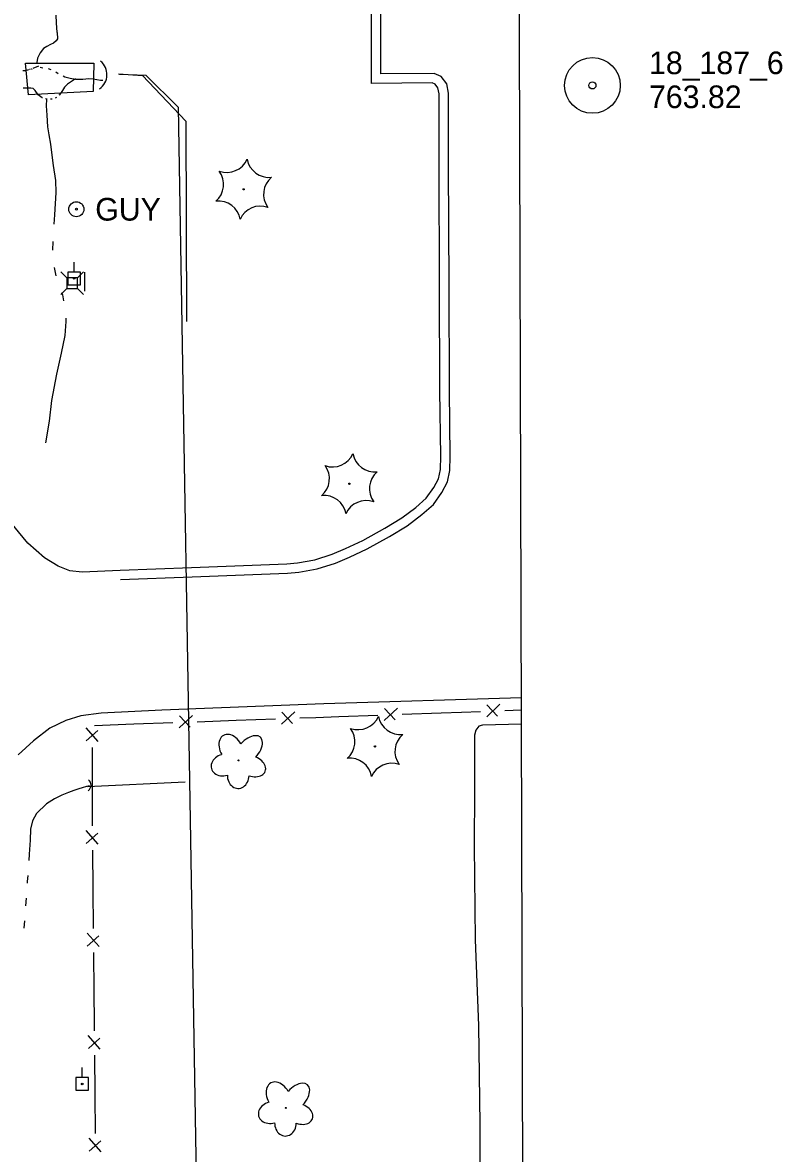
# Model space of a CAD drawing. Extents: x 589250 to 1188077, y 162953 to 363065.
# Drawn here: x 594185.7 to 594387, y 179568.5 to 179868.2 of the extents above; entities that cross this region are included whole.
import ezdxf

# ---------------------------------------------------------------- set-up
doc = ezdxf.new("R2010")
doc.units = 0
for name, color, linetype in [('E_DRN', 7, 'Continuous'), ('E_DRN_Pipe', 7, 'Continuous'), ('E_DRN_RipRap', 7, 'Continuous'), ('E_DRN_SS_UG', 7, 'Continuous'), ('E_DWY', 7, 'Continuous'), ('E_FEN_P', 7, 'Continuous'), ('E_LAND_Vegetation', 7, 'Continuous'), ('E_MAP_Limits', 7, 'Continuous'), ('E_MAP_PassPoints', 7, 'Continuous'), ('E_UTL_AG_Bold', 7, 'Continuous'), ('E_UTL_EGuyWire', 7, 'Continuous'), ('E_UTL_EPowerPole', 7, 'Continuous'), ('E_WTR_FlowLine', 7, 'Continuous')]:
    doc.layers.add(name, color=color, linetype=linetype)

msp = doc.modelspace()

# ---------------------------------------------------------------- linework, layer by layer
at = {"layer": 'E_DRN'}
for centre, radius, start, end in [((594203.46, 179854.39), 4.55, 304.7672, 51.0274), ((594201.99, 179666.07), 1.81, 305.4338, 51.694)]:
    msp.add_arc(centre, radius, start, end, dxfattribs=at)
at = {"layer": 'E_DRN_Pipe'}
msp.add_lwpolyline([(594211.33, 179854.52), (594218.35, 179854.27), (594226.84, 179845.79), (594234.81, 179373.28)], dxfattribs=at)
msp.add_lwpolyline([(594211.33, 179854.52), (594218.35, 179854.27), (594226.84, 179845.79), (594234.81, 179373.28)], dxfattribs=at)
at = {"layer": 'E_DRN_RipRap'}
msp.add_lwpolyline([(594186.43, 179857.44), (594204.49, 179857.44), (594204.38, 179849.89), (594187.21, 179849.07)], close=True, dxfattribs=at)
at = {"layer": 'E_DRN_SS_UG'}
msp.add_line((594202.89, 179665.73), (594228.72, 179666.98), dxfattribs=at)
msp.add_lwpolyline([(594211.04, 179854.59), (594217.4, 179854.15), (594228.91, 179842.05), (594229.11, 179788.95)], dxfattribs=at)
at = {"layer": 'E_DWY'}
for p, q in [((594278.11, 179861.64), (594278.13, 179892.22)), ((594280.61, 179861.64), (594280.63, 179892.21)), ((594278.09, 179852.06), (594278.11, 179861.64)), ((594280.6, 179854.58), (594280.61, 179861.63)), ((594294.19, 179852.19), (594278.09, 179852.06)), ((594294.7, 179854.7), (594280.6, 179854.58)), ((594294.95, 179851.86), (594294.19, 179852.19)), ((594296.54, 179853.89), (594294.7, 179854.7)), ((594295.71, 179850.87), (594294.95, 179851.86)), ((594298.05, 179851.93), (594296.54, 179853.89)), ((594298.53, 179849.51), (594298.05, 179851.93)), ((594296.03, 179849.27), (594295.71, 179850.87)), ((594296.03, 179830.19), (594296.03, 179849.27)), ((594298.53, 179830.19), (594298.53, 179849.51)), ((594296.15, 179798.54), (594296.03, 179830.19)), ((594298.65, 179798.55), (594298.53, 179830.19)), ((594296.26, 179770.61), (594296.15, 179798.54)), ((594298.76, 179770.63), (594298.65, 179798.55)), ((594296.49, 179753.24), (594296.26, 179770.61)), ((594298.99, 179753.21), (594298.76, 179770.63)), ((594296.36, 179749.74), (594296.49, 179753.24)), ((594298.85, 179749.44), (594298.99, 179753.21)), ((594294.62, 179744.91), (594295.84, 179747.27)), ((594295.84, 179747.27), (594296.36, 179749.74)), ((594298.21, 179746.42), (594298.85, 179749.44)), ((594292.64, 179742.15), (594294.62, 179744.91)), ((594296.76, 179743.6), (594298.21, 179746.42)), ((594289.9, 179739.69), (594292.64, 179742.15)), ((594294.51, 179740.47), (594296.76, 179743.6)), ((594286.13, 179736.87), (594289.9, 179739.69)), ((594291.48, 179737.76), (594294.51, 179740.47)), ((594187.07, 179730.23), (594181.27, 179737.16)), ((594281.64, 179734.13), (594286.13, 179736.87)), ((594287.53, 179734.8), (594291.48, 179737.76)), ((594275.79, 179730.88), (594281.64, 179734.13)), ((594276.93, 179728.66), (594282.89, 179731.97)), ((594282.89, 179731.97), (594287.53, 179734.8)), ((594191.45, 179726.35), (594187.07, 179730.23)), ((594271.26, 179728.76), (594275.79, 179730.88)), ((594195.03, 179724.08), (594191.45, 179726.35)), ((594263.09, 179725.82), (594267.69, 179727.29)), ((594267.69, 179727.29), (594271.26, 179728.76)), ((594268.55, 179724.94), (594272.27, 179726.47)), ((594272.27, 179726.47), (594276.93, 179728.66)), ((594198.16, 179722.87), (594195.03, 179724.08)), ((594201.47, 179722.51), (594198.16, 179722.87)), ((594211.52, 179722.94), (594201.47, 179722.51)), ((594211.51, 179723.04), (594230.45, 179723.77)), ((594230.45, 179723.77), (594255.66, 179724.73)), ((594255.66, 179724.73), (594258.5, 179725.01)), ((594258.5, 179725.01), (594263.09, 179725.82)), ((594258.84, 179722.53), (594263.69, 179723.39)), ((594263.69, 179723.39), (594268.55, 179724.94)), ((594211.61, 179720.54), (594230.55, 179721.28)), ((594230.55, 179721.28), (594255.83, 179722.23)), ((594255.83, 179722.23), (594258.84, 179722.53)), ((594265.47, 179687.63), (594222.56, 179685.89)), ((594317.87, 179689.22), (594265.47, 179687.63)), ((594201.11, 179684.44), (594197.1, 179683.23)), ((594206.46, 179685.18), (594201.11, 179684.44)), ((594222.56, 179685.89), (594206.46, 179685.18)), ((594192.86, 179681.14), (594188.54, 179677.81)), ((594197.1, 179683.23), (594192.86, 179681.14)), ((594306.54, 179681.66), (594305.77, 179680.66)), ((594307.51, 179681.99), (594306.54, 179681.66)), ((594317.89, 179682.22), (594307.51, 179681.99)), ((594305.77, 179680.66), (594305.42, 179679.3)), ((594305.42, 179679.3), (594305.43, 179664.85)), ((594188.54, 179677.81), (594184.48, 179674.12)), ((594305.43, 179664.85), (594305.29, 179649.97)), ((594305.29, 179649.97), (594305.62, 179625.03)), ((594305.62, 179625.03), (594306.5, 179602.33)), ((594306.5, 179602.33), (594306.82, 179576.09)), ((594306.82, 179576.09), (594306.85, 179550.37))]:
    msp.add_line(p, q, dxfattribs=at)
at = {"layer": 'E_FEN_P'}
for p, q in [((594308.64, 179684.19), (594312.13, 179687.48)), ((594308.68, 179687.35), (594311.52, 179684.37)), ((594227.14, 179681.26), (594230.64, 179684.53)), ((594227.19, 179684.41), (594230.02, 179681.42)), ((594254.3, 179682.23), (594257.8, 179685.51)), ((594254.35, 179685.38), (594257.18, 179682.4)), ((594259.08, 179683.86), (594263.36, 179684.01)), ((594263.36, 179684.01), (594269.45, 179684.23)), ((594269.45, 179684.23), (594279.82, 179684.6)), ((594281.47, 179683.2), (594284.97, 179686.48)), ((594281.52, 179686.36), (594284.35, 179683.37)), ((594286.24, 179684.83), (594296.61, 179685.2)), ((594296.61, 179685.2), (594302, 179685.39)), ((594302, 179685.39), (594306.99, 179685.59)), ((594313.41, 179685.83), (594317.88, 179686.01)), ((594205.63, 179677.63), (594202.48, 179681.24)), ((594204.74, 179681.91), (594215.11, 179682.28)), ((594215.11, 179682.28), (594225.49, 179682.65)), ((594231.91, 179682.88), (594242.28, 179683.25)), ((594242.28, 179683.25), (594252.65, 179683.63)), ((594202.48, 179677.8), (594205.56, 179680.52)), ((594204.18, 179665.65), (594204.17, 179676.03)), ((594204.19, 179655.27), (594204.18, 179665.65)), ((594205.67, 179650.46), (594202.49, 179654.04)), ((594202.52, 179650.59), (594205.58, 179653.35)), ((594204.34, 179638.47), (594204.24, 179648.85)), ((594204.45, 179628.09), (594204.34, 179638.47)), ((594205.95, 179623.28), (594202.77, 179626.86)), ((594202.8, 179623.41), (594205.86, 179626.16)), ((594204.62, 179611.29), (594204.52, 179621.67)), ((594204.71, 179603.02), (594204.62, 179611.29)), ((594204.73, 179600.91), (594204.71, 179603.02)), ((594206.22, 179596.09), (594203.04, 179599.68)), ((594203.07, 179596.23), (594206.13, 179598.98)), ((594204.87, 179584.11), (594204.78, 179594.48)), ((594204.96, 179573.73), (594204.87, 179584.11)), ((594206.45, 179568.91), (594203.27, 179572.5)), ((594203.3, 179569.05), (594206.36, 179571.8))]:
    msp.add_line(p, q, dxfattribs=at)
at = {"layer": 'E_LAND_Vegetation'}
for centre, radius in [((594244.22, 179823.99), 0.167), ((594272.25, 179745.95), 0.167), ((594279.02, 179676.32), 0.167), ((594242.87, 179672.61), 0.128), ((594255.4, 179580.49), 0.128)]:
    msp.add_circle(centre, radius, dxfattribs=at)
for centre, radius, start, end in [((594239.76, 179834.35), 5.9, 250.4342, 336.1991), ((594250.96, 179833.04), 5.91, 190.474, 276.1501), ((594233.02, 179825.31), 5.9, 310.4342, 36.1991), ((594255.42, 179822.68), 5.9, 130.4342, 216.1991), ((594237.53, 179814.99), 5.9, 10.4296, 96.1945), ((594248.69, 179813.64), 5.9, 70.4342, 156.1991), ((594267.78, 179756.3), 5.9, 250.4342, 336.1991), ((594278.99, 179755), 5.91, 190.474, 276.1501), ((594261.05, 179747.26), 5.9, 310.4342, 36.1991), ((594283.45, 179744.63), 5.9, 130.4342, 216.1991), ((594265.56, 179736.94), 5.9, 10.4296, 96.1945), ((594276.71, 179735.59), 5.9, 70.4342, 156.1991), ((594274.56, 179686.67), 5.9, 250.4342, 336.1991), ((594285.76, 179685.37), 5.91, 190.474, 276.1501), ((594267.82, 179677.63), 5.9, 310.4342, 36.1991), ((594290.22, 179675.01), 5.9, 130.4342, 216.1991), ((594272.33, 179667.31), 5.9, 10.4296, 96.1945), ((594283.48, 179665.96), 5.9, 70.4342, 156.1991)]:
    msp.add_arc(centre, radius, start, end, dxfattribs=at)
for centre, major_axis, ratio in [((594240.95, 179675.57), (2.06, -3.68), 0.691916), ((594245.46, 179675.23), (-3.19, -3.52), 0.560249), ((594239.16, 179671.41), (3.48, 0.97), 0.782863), ((594246.55, 179671.01), (-3.4, 1.25), 0.716896), ((594242.78, 179668.63), (0.07, 3.45), 0.832022), ((594253.47, 179583.45), (2.06, -3.68), 0.691916), ((594257.98, 179583.11), (-3.19, -3.52), 0.560249), ((594251.68, 179579.29), (3.48, 0.97), 0.782863), ((594259.08, 179578.89), (-3.4, 1.25), 0.716896), ((594255.31, 179576.51), (0.07, 3.45), 0.832022)]:
    msp.add_ellipse(centre, major_axis=major_axis, ratio=ratio, start_param=1.570796, end_param=4.712389, dxfattribs=at)
at = {"layer": 'E_MAP_Limits'}
for p, q in [((594317.35, 179865.43), (594315.64, 180547.18)), ((594318.96, 179317.52), (594317.35, 179865.43))]:
    msp.add_line(p, q, dxfattribs=at)
at = {"layer": 'E_MAP_PassPoints'}
for radius in [7.38, 7.38, 0.945, 0.945]:
    msp.add_circle((594336.65, 179851.53), radius, dxfattribs=at)
at = {"layer": 'E_UTL_AG_Bold'}
msp.add_line((594202.17, 179797.01), (594202.15, 179802.01), dxfattribs=at)
for points in [[(594197.34, 179800.53), (594195.75, 179802.12)], [(594200.16, 179800.53), (594201.75, 179802.12)], [(594197.34, 179797.72), (594195.75, 179796.12)], [(594200.16, 179797.72), (594201.75, 179796.12)]]:
    msp.add_lwpolyline(points, dxfattribs=at)
msp.add_lwpolyline([(594197.34, 179797.72), (594200.16, 179797.72), (594200.16, 179800.53), (594197.34, 179800.53)], close=True, dxfattribs=at)
at = {"layer": 'E_UTL_EGuyWire'}
for radius in [2, 0.25]:
    msp.add_circle((594199.9, 179818.7), radius, dxfattribs=at)
at = {"layer": 'E_UTL_EPowerPole'}
for points in [[(594199.28, 179802.06), (594199.28, 179804.71)], [(594200.95, 179802.06), (594197.6, 179802.06)], [(594197.6, 179802.06), (594197.6, 179798.71)], [(594200.95, 179798.71), (594200.95, 179802.06)], [(594197.6, 179798.71), (594200.95, 179798.71)], [(594201.42, 179588.55), (594201.42, 179591.19)], [(594203.1, 179588.55), (594199.75, 179588.55)], [(594199.75, 179588.55), (594199.75, 179585.19)], [(594203.1, 179585.19), (594203.1, 179588.55)], [(594199.75, 179585.19), (594203.1, 179585.19)]]:
    msp.add_lwpolyline(points, dxfattribs=at)
for centre in [(594199.31, 179800.39), (594201.45, 179586.87)]:
    msp.add_circle(centre, 0.217, dxfattribs=at)
at = {"layer": 'E_WTR_FlowLine'}
for p, q in [((594194.63, 179868.13), (594194.51, 179870.15)), ((594194.84, 179865.51), (594194.63, 179868.13)), ((594194.94, 179863.89), (594194.57, 179863.35)), ((594194.84, 179865.51), (594194.94, 179863.89)), ((594191.2, 179861.35), (594190.26, 179860.19)), ((594192.09, 179861.85), (594191.2, 179861.35)), ((594193, 179862.36), (594192.09, 179861.85)), ((594193.86, 179862.73), (594193, 179862.36)), ((594194.57, 179863.35), (594193.86, 179862.73)), ((594189.6, 179858.77), (594189.42, 179857.63)), ((594190.26, 179860.19), (594189.6, 179858.77)), ((594186.36, 179855.43), (594185.71, 179855.4)), ((594187.25, 179855.65), (594186.36, 179855.43)), ((594187.56, 179855.73), (594187.46, 179855.71)), ((594187.88, 179855.81), (594187.77, 179855.78)), ((594188.18, 179855.92), (594188.08, 179855.87)), ((594189.83, 179856.6), (594188.38, 179856)), ((594189.42, 179857.63), (594189.46, 179857.43)), ((594190.28, 179856.4), (594191, 179856.22)), ((594192.45, 179856.05), (594193.12, 179855.76)), ((594194.43, 179855.11), (594195.06, 179854.72)), ((594196.37, 179854.05), (594196.82, 179853.83)), ((594197.58, 179851.84), (594196.75, 179851.02)), ((594196.82, 179853.83), (594198.27, 179853.43)), ((594199.65, 179853.23), (594197.58, 179851.84)), ((594198.27, 179853.43), (594199.69, 179853.22)), ((594199.69, 179853.22), (594201.57, 179853.21)), ((594201.57, 179853.21), (594203.19, 179853.32)), ((594203.19, 179853.32), (594204.33, 179853.31)), ((594204.33, 179853.31), (594206.32, 179852.96)), ((594206.32, 179852.96), (594206.89, 179852.9)), ((594187.84, 179850.81), (594185.8, 179850.79)), ((594188.47, 179850.67), (594187.84, 179850.81)), ((594188.95, 179850.21), (594188.47, 179850.67)), ((594189.74, 179849.07), (594188.95, 179850.21)), ((594190.85, 179848.21), (594189.74, 179849.07)), ((594195.4, 179849.03), (594195.29, 179848.93)), ((594196.21, 179850.22), (594195.4, 179849.03)), ((594196.75, 179851.02), (594196.21, 179850.22)), ((594190.92, 179848.19), (594190.85, 179848.21)), ((594192.04, 179847.91), (594191.75, 179847.99)), ((594192.01, 179847.92), (594191.92, 179846.15)), ((594191.92, 179846.15), (594192.04, 179843.62)), ((594192.17, 179847.91), (594192.04, 179847.91)), ((594193.46, 179847.91), (594193.03, 179847.91)), ((594194.66, 179848.34), (594194.26, 179848.17)), ((594192.04, 179843.62), (594192.23, 179840.52)), ((594192.23, 179840.52), (594192.61, 179838.47)), ((594192.61, 179838.47), (594193.03, 179835.96)), ((594193.03, 179835.96), (594193.38, 179833.06)), ((594193.38, 179833.06), (594193.76, 179830.3)), ((594193.76, 179830.3), (594194.4, 179826.28)), ((594194.4, 179826.28), (594194.44, 179823.18)), ((594194.44, 179823.18), (594194.12, 179817.26)), ((594194.12, 179817.26), (594193.93, 179814.79)), ((594193.66, 179810.17), (594193.6, 179807.86)), ((594193.99, 179803.28), (594194.46, 179801.02)), ((594195.94, 179796.65), (594196.19, 179796)), ((594196.19, 179796), (594196.47, 179794.42)), ((594197.12, 179788.91), (594196.87, 179785.24)), ((594197.07, 179789.84), (594197.12, 179788.91)), ((594196.87, 179785.24), (594195.91, 179780.53)), ((594195.91, 179780.53), (594194.66, 179774.96)), ((594194.66, 179774.96), (594193.31, 179768.02)), ((594193.31, 179768.02), (594192.65, 179762.56)), ((594192.65, 179762.56), (594191.74, 179756.82)), ((594196.07, 179663.37), (594194.07, 179662.44)), ((594197.78, 179664.1), (594196.07, 179663.37)), ((594199.23, 179664.66), (594197.78, 179664.1)), ((594200.52, 179665.11), (594199.23, 179664.66)), ((594201.43, 179665.39), (594200.52, 179665.11)), ((594202.6, 179665.7), (594201.43, 179665.39)), ((594203.36, 179665.89), (594202.6, 179665.7)), ((594191.96, 179661.09), (594189.33, 179658.57)), ((594194.07, 179662.44), (594191.96, 179661.09)), ((594189.33, 179658.57), (594188.24, 179656.58)), ((594187.71, 179654.4), (594187.64, 179651.52)), ((594188.24, 179656.58), (594187.71, 179654.4)), ((594187.64, 179651.52), (594187.39, 179647.8)), ((594187.39, 179647.8), (594187.27, 179646.06)), ((594187, 179642.07), (594186.9, 179640.55)), ((594186.9, 179640.55), (594186.86, 179640.08)), ((594186.59, 179636.09), (594186.46, 179634.09)), ((594186.13, 179630.11), (594185.95, 179628.12))]:
    msp.add_line(p, q, dxfattribs=at)

# ---------------------------------------------------------------- texts
at = {"layer": 'E_MAP_PassPoints'}
for s, p in [('18_187_6', (594351.65, 179854.51)), ('18_187_6', (594351.65, 179854.51)), ('763.82', (594351.65, 179845.51)), ('763.82', (594351.65, 179845.51))]:
    msp.add_text(s, height=6, dxfattribs=at).set_placement(p)
at = {"layer": 'E_UTL_EGuyWire'}
msp.add_text('GUY', height=6, dxfattribs=at).set_placement((594204.9, 179815.7))

doc.saveas('drawing.dxf')
